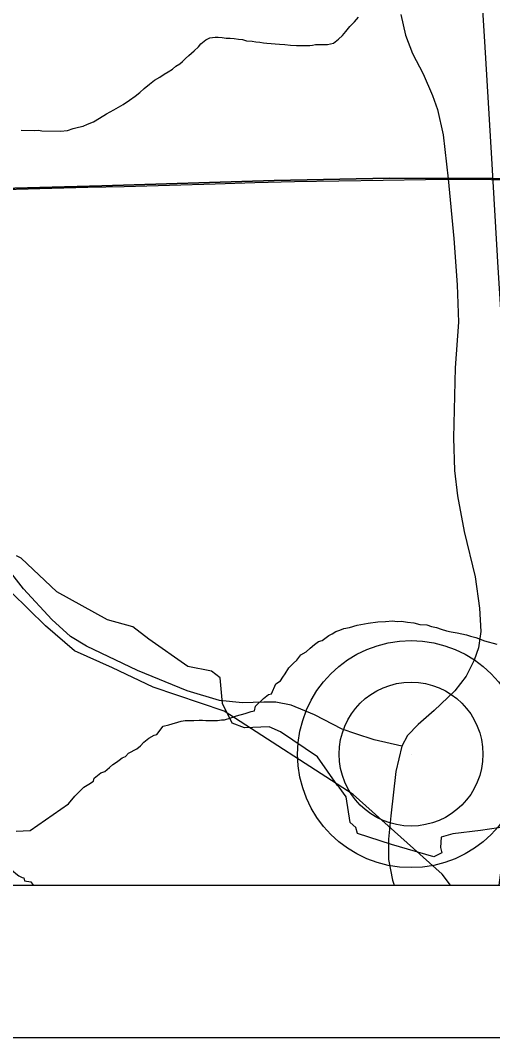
# Model space of a CAD drawing. Extents: x -6.1 to 38, y -7.7 to 22.
# Drawn here: x 3.996 to 4.306, y 14 to 14.667 of the extents above; entities that cross this region are included whole.
import ezdxf

# ---------------------------------------------------------------- set-up
doc = ezdxf.new("R2010")
doc.units = 0
for name, color, linetype in [('GM_X_Corporation', 7, 'Continuous'), ('GM_X_Minor_River', 7, 'Continuous'), ('GM_X_Rail_Line', 7, 'Continuous'), ('GM_X_State_Route', 7, 'Continuous'), ('GM_X_Township_Road', 7, 'Continuous'), ('GM_X_Unincorporated', 7, 'Continuous'), ('GM_X_Unincorporated_Location', 7, 'Continuous'), ('SH_Data', 7, 'Continuous')]:
    doc.layers.add(name, color=color, linetype=linetype)

msp = doc.modelspace()

# ---------------------------------------------------------------- linework, layer by layer
at = {"layer": 'GM_X_Corporation'}
msp.add_lwpolyline([(3.19219, 14.1), (8.25437, 14.1), (8.26188, 14.35188), (8.27757, 14.87811), (8.1023, 14.88375), (7.88923, 14.89059), (7.27984, 14.90301), (6.7864, 14.92029), (6.27951, 14.93803), (5.74746, 14.95956), (5.18977, 14.97327), (5.0967, 14.97556), (4.28061, 14.99995), (4.24786, 15.00093), (3.22473, 15.03847), (3.22164, 14.89402), (3.20818, 14.53184), (3.19363, 14.14313)], close=True, dxfattribs=at)
for points in [[(5.75125, 14.60894), (4.99059, 14.57895), (4.98957, 14.57891), (4.6631, 14.57076), (4.65597, 14.57058), (4.32048, 14.56274), (4.3057, 14.56297), (4.23837, 14.56321), (4.16284, 14.5618), (4.04987, 14.55819), (3.67513, 14.54813), (3.5253, 14.54402), (3.40049, 14.54159), (3.25101, 14.5367), (3.17219, 14.53435), (3.07203, 14.53224), (2.99532, 14.5306), (2.69973, 14.52546)], [(2.69973, 14.52546), (2.99532, 14.5306), (3.07203, 14.53224), (3.17219, 14.53435), (3.25101, 14.5367), (3.40049, 14.54159), (3.5253, 14.54402), (3.67513, 14.54813), (4.04987, 14.55819), (4.16284, 14.5618), (4.23837, 14.56321), (4.3057, 14.56297), (4.32048, 14.56274), (4.65597, 14.57058), (4.6631, 14.57076), (4.98957, 14.57891), (4.99059, 14.57895), (5.75125, 14.60894)], [(2.1, 14.1), (7.09053, 14.1)]]:
    msp.add_lwpolyline(points, dxfattribs=at)
at = {"layer": 'GM_X_Minor_River'}
msp.add_line((4.00325, 14.10212), (4.00474, 14.1), dxfattribs=at)
for points in [[(3.99691, 14.59477), (4.00566, 14.59458), (4.00832, 14.59463), (4.0106, 14.59429), (4.02276, 14.59413), (4.02731, 14.59459), (4.03109, 14.5958), (4.03449, 14.59662), (4.03751, 14.59744), (4.04053, 14.59863), (4.0443, 14.60022), (4.04843, 14.60258), (4.05294, 14.60532), (4.05783, 14.60807), (4.06384, 14.6116), (4.06797, 14.61433), (4.07172, 14.61706), (4.07472, 14.6194), (4.07771, 14.62211), (4.08108, 14.62484), (4.08445, 14.62756), (4.08783, 14.62952), (4.09083, 14.63147), (4.09347, 14.63304), (4.0961, 14.63461), (4.09834, 14.63655), (4.10097, 14.63812), (4.10284, 14.63967), (4.10471, 14.64161), (4.10695, 14.64355), (4.11031, 14.64665), (4.1133, 14.64937), (4.11479, 14.65129), (4.11816, 14.65402), (4.12079, 14.65521), (4.1242, 14.65565), (4.1261, 14.65568), (4.12877, 14.65535), (4.13143, 14.65502), (4.13409, 14.65507), (4.13675, 14.65473), (4.13942, 14.6544), (4.14208, 14.65407), (4.14475, 14.65335), (4.14856, 14.65304), (4.15084, 14.6527), (4.15351, 14.65237), (4.15579, 14.65203), (4.15807, 14.65169), (4.16644, 14.65108), (4.16987, 14.65076), (4.17367, 14.65045), (4.17747, 14.65014), (4.18165, 14.65022), (4.18431, 14.65026), (4.18621, 14.6503), (4.1881, 14.65033), (4.19, 14.65075), (4.19227, 14.65079), (4.19417, 14.65082), (4.19607, 14.65085), (4.19797, 14.65089), (4.19986, 14.6513), (4.20175, 14.65172), (4.20512, 14.65444), (4.20774, 14.65677), (4.20997, 14.65947), (4.21257, 14.66256), (4.21556, 14.66565), (4.21816, 14.66874)], [(4.31596, 14.13846), (4.29818, 14.13586), (4.28002, 14.13364), (4.27245, 14.13138), (4.27206, 14.12456), (4.2728, 14.12115), (4.2675, 14.11851), (4.23992, 14.12655), (4.21763, 14.13382), (4.2165, 14.13762), (4.21273, 14.14104), (4.21013, 14.15773), (4.20561, 14.16419), (4.20448, 14.16533), (4.19129, 14.18394), (4.16714, 14.20032), (4.15958, 14.20375), (4.14332, 14.20304), (4.13539, 14.2061), (4.12899, 14.21901), (4.12753, 14.2357), (4.12186, 14.24026), (4.10637, 14.24334), (4.0807, 14.26124), (4.07014, 14.26923), (4.05351, 14.27383), (4.02028, 14.29213), (3.9969, 14.31419), (3.99387, 14.31572)], [(4.00279, 14.13584), (4.02802, 14.15333), (4.0321, 14.15836), (4.03806, 14.16419), (4.04144, 14.16617), (4.04444, 14.16813), (4.04479, 14.17004), (4.04927, 14.17356), (4.05192, 14.17437), (4.05491, 14.1771), (4.05715, 14.17905), (4.0594, 14.18062), (4.06127, 14.1818), (4.06314, 14.18336), (4.06541, 14.18417), (4.06726, 14.18649), (4.07291, 14.18927), (4.07515, 14.19122), (4.07738, 14.19355), (4.08075, 14.19628), (4.08413, 14.19826), (4.08602, 14.19868), (4.09009, 14.20409), (4.09388, 14.20493), (4.10181, 14.20738), (4.10447, 14.20782), (4.10637, 14.20786), (4.11017, 14.20794), (4.11359, 14.20802), (4.11588, 14.20807), (4.11816, 14.20774), (4.12082, 14.20779), (4.12311, 14.20784), (4.12577, 14.2079), (4.12842, 14.20834), (4.13032, 14.20838), (4.13448, 14.20961), (4.13826, 14.21084), (4.14393, 14.21248), (4.14771, 14.2137), (4.14998, 14.21413), (4.15068, 14.21719), (4.1559, 14.22224), (4.15926, 14.22497), (4.16116, 14.22539), (4.16406, 14.23192), (4.16706, 14.23388), (4.16853, 14.2362), (4.17001, 14.23851), (4.17259, 14.24237), (4.17556, 14.24547), (4.1778, 14.24742), (4.18039, 14.2509), (4.18378, 14.25287), (4.18639, 14.25521), (4.18938, 14.25755), (4.192, 14.25951), (4.19427, 14.26032), (4.19877, 14.26346), (4.20102, 14.26464), (4.20327, 14.26621), (4.20592, 14.26703), (4.20856, 14.26823), (4.21235, 14.26869), (4.21726, 14.27032), (4.22446, 14.27162), (4.23091, 14.27251), (4.23585, 14.27262), (4.24041, 14.2731), (4.24346, 14.27279), (4.2465, 14.27285), (4.25032, 14.27218), (4.25451, 14.27189), (4.25834, 14.27083), (4.26291, 14.27055), (4.26597, 14.26948), (4.26941, 14.26879), (4.27248, 14.26772), (4.27593, 14.26665), (4.27898, 14.26596), (4.2828, 14.26528), (4.28586, 14.26459), (4.28892, 14.2639), (4.2916, 14.26319), (4.29504, 14.26213), (4.3008, 14.25997), (4.30883, 14.25787)], [(3.97388, 14.136), (3.98225, 14.11772), (3.98571, 14.11511), (3.98803, 14.11249), (3.99035, 14.11024), (3.99343, 14.10763), (3.99535, 14.10614), (3.99765, 14.10504), (3.9988, 14.10468), (3.99921, 14.10278), (4.00325, 14.10212)], [(3.99373, 14.1354), (4.00279, 14.13584)]]:
    msp.add_lwpolyline(points, dxfattribs=at)
at = {"layer": 'GM_X_Rail_Line'}
msp.add_lwpolyline([(4.27853, 14.1), (4.27298, 14.10705), (4.21477, 14.15926), (4.13012, 14.21395), (4.08363, 14.22962), (4.05683, 14.24228), (4.03189, 14.25341), (4.01296, 14.26986), (3.97932, 14.30265), (3.96177, 14.32369), (3.94158, 14.33975), (3.91453, 14.35094), (3.88046, 14.36693), (3.83882, 14.38269), (3.79535, 14.39303), (3.76474, 14.40452), (3.74468, 14.41784), (3.7254, 14.42863), (3.70185, 14.42838), (3.67772, 14.43003), (3.53135, 14.46104)], dxfattribs=at)
at = {"layer": 'GM_X_State_Route'}
msp.add_lwpolyline([(4.31056, 14.1), (4.31255, 14.11642), (4.31816, 14.16843), (4.32122, 14.20923), (4.32224, 14.2587), (4.32145, 14.28716), (4.31995, 14.33366), (4.31644, 14.38822), (4.31357, 14.44611), (4.30975, 14.50476), (4.30567, 14.57615), (4.30107, 14.65291), (4.29802, 14.70186), (4.29088, 14.82222), (4.28082, 14.99941), (4.27915, 15.03309), (4.27991, 15.05451), (4.28221, 15.07542), (4.28679, 15.09939), (4.29139, 15.11622), (4.29955, 15.13815), (4.30898, 15.15982), (4.323, 15.18404)], dxfattribs=at)
at = {"layer": 'GM_X_Township_Road'}
for points in [[(4.246, 14.6705), (4.24906, 14.65699), (4.25365, 14.645), (4.26054, 14.63174), (4.26665, 14.61746), (4.26997, 14.60829), (4.27379, 14.59171), (4.27711, 14.56289), (4.28067, 14.52363), (4.28297, 14.49328), (4.28374, 14.46881), (4.2817, 14.43897), (4.28042, 14.39307), (4.28118, 14.37166), (4.28323, 14.35508), (4.28749, 14.33177), (4.2947, 14.30204), (4.29751, 14.28139), (4.29853, 14.26609), (4.297, 14.25538), (4.2941, 14.24729), (4.28891, 14.23692), (4.28144, 14.22734), (4.26793, 14.21433), (4.25722, 14.20515), (4.25033, 14.19801), (4.24651, 14.19112), (4.24273, 14.17439), (4.23946, 14.14527), (4.23784, 14.13018), (4.23784, 14.11667), (4.24039, 14.10316), (4.24154, 14.1)], [(3.98595, 14.55586), (4.01701, 14.55665), (4.04072, 14.55726), (4.06443, 14.55786), (4.09427, 14.55873), (4.12411, 14.5596), (4.15015, 14.56037), (4.17619, 14.56113), (4.2053, 14.56157), (4.23441, 14.56203), (4.26217, 14.56228), (4.28993, 14.56254), (4.32055, 14.56213)], [(4.24651, 14.19112), (4.22854, 14.19516), (4.21642, 14.19903), (4.20755, 14.20224), (4.18925, 14.21157), (4.17409, 14.2179), (4.16387, 14.21989), (4.15602, 14.21989), (4.14217, 14.21943), (4.12694, 14.22104), (4.10593, 14.22733), (4.07322, 14.24068), (4.03984, 14.25655), (4.02922, 14.26284), (4.01717, 14.27407), (3.99842, 14.29406), (3.98935, 14.30601)]]:
    msp.add_lwpolyline(points, dxfattribs=at)
at = {"layer": 'GM_X_Unincorporated'}
for radius in [0.0744, 0.04716]:
    msp.add_circle((4.25267, 14.18581), radius, dxfattribs=at)
at = {"layer": 'GM_X_Unincorporated_Location'}
msp.add_line((4.25267, 14.18581), (4.25267, 14.18581), dxfattribs=at)
at = {"layer": 'SH_Data'}
for p, q in [((2.1, 14.1), (8.9, 14.1)), ((2, 14), (9, 14))]:
    msp.add_line(p, q, dxfattribs=at)

doc.saveas('drawing.dxf')
